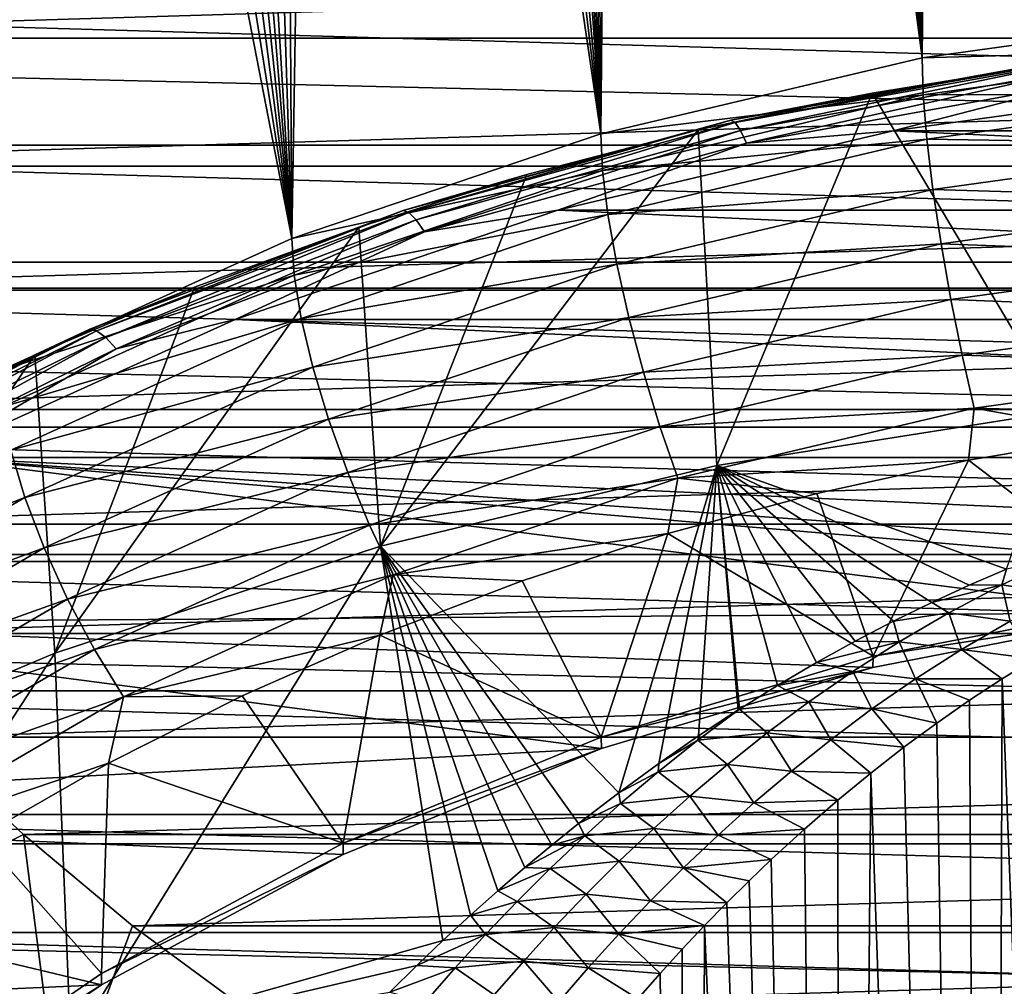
# Model space of a CAD drawing. Header units: metres. Extents: x -109 to 109, y -315 to 32.
# Tile 302 of 384: x 68.62 to 73.58, y -9.63 to -4.77. Entities that reach past the tile are written whole.
import ezdxf

# ---------------------------------------------------------------- set-up
doc = ezdxf.new("R2010")
doc.units = ezdxf.units.M
doc.layers.add('solid_K244242000C74_AAA', color=7, linetype='CONTINUOUS')

msp = doc.modelspace()

# ---------------------------------------------------------------- linework, layer by layer
at = {"layer": 'solid_K244242000C74_AAA'}
for points in [[(73.162186, -4.963088, 32.584049), (73.295311, 8.811213, 12.964171), (73.045395, 8.489083, 13.325026)], [(73.162186, -4.963088, 32.584049), (74.820534, -4.73228, 32.745663), (73.295311, 8.811213, 12.964171)], [(73.162186, -4.963088, 32.584049), (73.045395, 8.489083, 13.325026), (72.813988, 8.17984, 13.667796)], [(73.162186, -4.963088, 32.584049), (72.813988, 8.17984, 13.667796), (72.598068, 7.882659, 13.993798)], [(73.162186, -4.963088, 32.584049), (72.598068, 7.882659, 13.993798), (72.396751, 7.597281, 14.304178)], [(73.162186, -4.963088, 32.584049), (72.396751, 7.597281, 14.304178), (72.208374, 7.322686, 14.600609)], [(73.162186, -4.963088, 32.584049), (72.208374, 7.322686, 14.600609), (72.031448, 7.058841, 14.883239)], [(73.162186, -4.963088, 32.584049), (72.031448, 7.058841, 14.883239), (71.864777, 6.805517, 15.152481)], [(73.162186, -4.963088, 32.584049), (71.864777, 6.805517, 15.152481), (71.656921, 6.484136, 15.49078)], [(71.545815, -5.344541, 32.316952), (71.656921, 6.484136, 15.49078), (71.464622, 6.181524, 15.806037)], [(71.545815, -5.344541, 32.316952), (73.162186, -4.963088, 32.584049), (71.656921, 6.484136, 15.49078)], [(71.545815, -5.344541, 32.316952), (71.464622, 6.181524, 15.806037), (71.287651, 5.897715, 16.099216)], [(71.545815, -5.344541, 32.316952), (71.287651, 5.897715, 16.099216), (71.123932, 5.630943, 16.372532)], [(71.545815, -5.344541, 32.316952), (71.123932, 5.630943, 16.372532), (70.970177, 5.378263, 16.628786)], [(71.545815, -5.344541, 32.316952), (70.970177, 5.378263, 16.628786), (70.822723, 5.136228, 16.870913)], [(71.545815, -5.344541, 32.316952), (70.822723, 5.136228, 16.870913), (70.602036, 4.782757, 17.214804)], [(71.545815, -5.344541, 32.316952), (70.602036, 4.782757, 17.214804), (70.38031, 4.430037, 17.54952)], [(71.545815, -5.344541, 32.316952), (70.38031, 4.430037, 17.54952), (70.157425, 4.072552, 17.882597)], [(69.991745, -5.871843, 31.947731), (70.157425, 4.072552, 17.882597), (69.93084, 3.711438, 18.209953)], [(69.991745, -5.871843, 31.947731), (71.545815, -5.344541, 32.316952), (70.157425, 4.072552, 17.882597)], [(69.991745, -5.871843, 31.947731), (69.93084, 3.711438, 18.209953), (69.695045, 3.347756, 18.524601)], [(69.991745, -5.871843, 31.947731), (69.695045, 3.347756, 18.524601), (69.454056, 2.979557, 18.831749)], [(69.991745, -5.871843, 31.947731), (69.454056, 2.979557, 18.831749), (69.290283, 2.725868, 19.039845)], [(69.991745, -5.871843, 31.947731), (69.290283, 2.725868, 19.039845), (69.121552, 2.460563, 19.255024)], [(69.991745, -5.871843, 31.947731), (69.121552, 2.460563, 19.255024), (68.94384, 2.177982, 19.480743)], [(69.991745, -5.871843, 31.947731), (68.94384, 2.177982, 19.480743), (68.754356, 1.873896, 19.71912)], [(69.991745, -5.871843, 31.947731), (68.754356, 1.873896, 19.71912), (68.55098, 1.544546, 19.971811)], [(68.519516, -6.538363, 31.48103), (69.991745, -5.871843, 31.947731), (68.55098, 1.544546, 19.971811)], [(65.420067, -4.202088, -48.5), (65.693977, -4.863299, -48.5), (87.579933, -4.202088, -48.5)], [(65.693977, -4.863299, -48.5), (87.306023, -4.863299, -48.5), (87.579933, -4.202088, -48.5)], [(45.172867, -4.504362, -83.82), (107.827133, -4.504362, -83.82), (107.577339, -5.98969, -83.82)], [(45.172867, -4.504362, -83.82), (107.577339, -5.98969, -83.82), (45.422661, -5.98969, -83.82)], [(89.031158, -5.401473, -48), (63.968842, -5.401473, -48), (63.676003, -4.663847, -48)], [(89.323997, -4.663847, -48), (89.031158, -5.401473, -48), (63.676003, -4.663847, -48)], [(74.823639, -4.917502, 32.962097), (74.820534, -4.73228, 32.745663), (73.162186, -4.963088, 32.584049)], [(65.693977, -4.863299, -48.5), (66.007347, -5.506974, -48.5), (87.306023, -4.863299, -48.5)], [(66.007347, -5.506974, -48.5), (86.992653, -5.506974, -48.5), (87.306023, -4.863299, -48.5)], [(73.168365, -5.147882, 32.800781), (74.823639, -4.917502, 32.962097), (73.162186, -4.963088, 32.584049)], [(74.832932, -5.142568, 33.139759), (74.823639, -4.917502, 32.962097), (73.168365, -5.147882, 32.800781)], [(73.168365, -5.147882, 32.800781), (73.162186, -4.963088, 32.584049), (71.545815, -5.344541, 32.316952)], [(72.200928, -5.275185, 34.529018), (73.798752, -4.995171, 34.851917), (73.90023, -4.968785, 34.743561)], [(72.200928, -5.275185, 34.529018), (73.90023, -4.968785, 34.743561), (72.222298, -5.287778, 34.412807)], [(72.200928, -5.275185, 34.529018), (72.911568, -5.139728, 34.750698), (73.798752, -4.995171, 34.851917)], [(73.90023, -4.968785, 34.743561), (73.913155, -4.982903, 34.626282), (72.222298, -5.287778, 34.412807)], [(72.222298, -5.287778, 34.412807), (73.913155, -4.982903, 34.626282), (72.248619, -5.327214, 34.303844)], [(73.913155, -4.982903, 34.626282), (73.92907, -5.024214, 34.51601), (72.248619, -5.327214, 34.303844)], [(73.862328, -6.738961, 41.608452), (73.798752, -4.995171, 34.851917), (72.911568, -5.139728, 34.750698)], [(72.248619, -5.327214, 34.303844), (73.92907, -5.024214, 34.51601), (72.278404, -5.391264, 34.20829)], [(73.92907, -5.024214, 34.51601), (73.947083, -5.090387, 34.418964), (72.278404, -5.391264, 34.20829)], [(72.278404, -5.391264, 34.20829), (73.947083, -5.090387, 34.418964), (73.016869, -5.329886, 34.234062)], [(73.016869, -5.329886, 34.234062), (74.747566, -5.089148, 34.40263), (79.983078, -5.329876, 34.23407)], [(73.947083, -5.090387, 34.418964), (74.747566, -5.089148, 34.40263), (73.016869, -5.329886, 34.234062)], [(71.554985, -5.52863, 32.53418), (73.168365, -5.147882, 32.800781), (71.545815, -5.344541, 32.316952)], [(73.186829, -5.371672, 32.97934), (73.168365, -5.147882, 32.800781), (71.554985, -5.52863, 32.53418)], [(72.130432, -7.012391, 41.416996), (72.911568, -5.139728, 34.750698), (72.035675, -5.324806, 34.621105)], [(72.200928, -5.275185, 34.529018), (72.035675, -5.324806, 34.621105), (72.911568, -5.139728, 34.750698)], [(72.130432, -7.012391, 41.416996), (73.862328, -6.738961, 41.608452), (72.911568, -5.139728, 34.750698)], [(73.186829, -5.371672, 32.97934), (74.832932, -5.142568, 33.139759), (73.168365, -5.147882, 32.800781)], [(74.848045, -5.39766, 33.270157), (74.832932, -5.142568, 33.139759), (73.186829, -5.371672, 32.97934)], [(70.552032, -5.730288, 34.21035), (72.035675, -5.324806, 34.621105), (72.200928, -5.275185, 34.529018)], [(70.552032, -5.730288, 34.21035), (72.200928, -5.275185, 34.529018), (70.581596, -5.740619, 34.095722)], [(72.200928, -5.275185, 34.529018), (72.222298, -5.287778, 34.412807), (70.581596, -5.740619, 34.095722)], [(70.581596, -5.740619, 34.095722), (72.222298, -5.287778, 34.412807), (70.618019, -5.777268, 33.988712)], [(72.222298, -5.287778, 34.412807), (72.248619, -5.327214, 34.303844), (70.618019, -5.777268, 33.988712)], [(71.554985, -5.52863, 32.53418), (71.545815, -5.344541, 32.316952), (69.991745, -5.871843, 31.947731)], [(70.43811, -7.419437, 41.131977), (72.035675, -5.324806, 34.621105), (71.173828, -5.549824, 34.463547)], [(70.43811, -7.419437, 41.131977), (72.130432, -7.012391, 41.416996), (72.035675, -5.324806, 34.621105)], [(70.552032, -5.730288, 34.21035), (71.173828, -5.549824, 34.463547), (72.035675, -5.324806, 34.621105)], [(70.618019, -5.777268, 33.988712), (72.248619, -5.327214, 34.303844), (70.659225, -5.838165, 33.895367)], [(72.248619, -5.327214, 34.303844), (72.278404, -5.391264, 34.20829), (70.659225, -5.838165, 33.895367)], [(71.329849, -5.727773, 33.95546), (73.016869, -5.329886, 34.234062), (81.670097, -5.727758, 33.955471)], [(72.278404, -5.391264, 34.20829), (73.016869, -5.329886, 34.234062), (71.329849, -5.727773, 33.95546)], [(73.016869, -5.329886, 34.234062), (79.983078, -5.329876, 34.23407), (81.670097, -5.727758, 33.955471)], [(70.659225, -5.838165, 33.895367), (72.278404, -5.391264, 34.20829), (71.329849, -5.727773, 33.95546)], [(71.58239, -5.750309, 32.714214), (73.186829, -5.371672, 32.97934), (71.554985, -5.52863, 32.53418)], [(73.216873, -5.624687, 33.111191), (73.186829, -5.371672, 32.97934), (71.58239, -5.750309, 32.714214)], [(73.216873, -5.624687, 33.111191), (74.848045, -5.39766, 33.270157), (73.186829, -5.371672, 32.97934)], [(74.868408, -5.672956, 33.348274), (74.848045, -5.39766, 33.270157), (73.216873, -5.624687, 33.111191)], [(88.695793, -6.1212, -48), (64.304207, -6.1212, -48), (63.968842, -5.401473, -48)], [(89.031158, -5.401473, -48), (88.695793, -6.1212, -48), (63.968842, -5.401473, -48)], [(66.007347, -5.506974, -48.5), (66.358994, -6.130447, -48.5), (86.992653, -5.506974, -48.5)], [(66.358994, -6.130447, -48.5), (86.641006, -6.130447, -48.5), (86.992653, -5.506974, -48.5)], [(70.003784, -6.054956, 32.165642), (71.554985, -5.52863, 32.53418), (69.991745, -5.871843, 31.947731)], [(71.58239, -5.750309, 32.714214), (71.554985, -5.52863, 32.53418), (70.003784, -6.054956, 32.165642)], [(70.43811, -7.419437, 41.131977), (71.173828, -5.549824, 34.463547), (70.328735, -5.814072, 34.278519)], [(70.552032, -5.730288, 34.21035), (70.328735, -5.814072, 34.278519), (71.173828, -5.549824, 34.463547)], [(71.626984, -5.99989, 32.848473), (73.216873, -5.624687, 33.111191), (71.58239, -5.750309, 32.714214)], [(73.257339, -5.897184, 33.191269), (73.216873, -5.624687, 33.111191), (71.626984, -5.99989, 32.848473)], [(73.257339, -5.897184, 33.191269), (74.868408, -5.672956, 33.348274), (73.216873, -5.624687, 33.111191)], [(74.893227, -5.957855, 33.371098), (74.868408, -5.672956, 33.348274), (73.257339, -5.897184, 33.191269)], [(68.97287, -6.328759, 33.791298), (70.328735, -5.814072, 34.278519), (70.552032, -5.730288, 34.21035)], [(68.97287, -6.328759, 33.791298), (70.552032, -5.730288, 34.21035), (69.010284, -6.336115, 33.678753)], [(70.552032, -5.730288, 34.21035), (70.581596, -5.740619, 34.095722), (69.010284, -6.336115, 33.678753)], [(69.010284, -6.336115, 33.678753), (70.581596, -5.740619, 34.095722), (69.056374, -6.369101, 33.57431)], [(70.581596, -5.740619, 34.095722), (70.618019, -5.777268, 33.988712), (69.056374, -6.369101, 33.57431)], [(69.707886, -6.277767, 33.570351), (71.329849, -5.727773, 33.95546), (83.292068, -6.277748, 33.570362)], [(70.659225, -5.838165, 33.895367), (71.329849, -5.727773, 33.95546), (69.707886, -6.277767, 33.570351)], [(71.329849, -5.727773, 33.95546), (81.670097, -5.727758, 33.955471), (83.292068, -6.277748, 33.570362)], [(69.056374, -6.369101, 33.57431), (70.618019, -5.777268, 33.988712), (69.108521, -6.425851, 33.483864)], [(70.618019, -5.777268, 33.988712), (70.659225, -5.838165, 33.895367), (69.108521, -6.425851, 33.483864)], [(70.039795, -6.273718, 32.347717), (71.58239, -5.750309, 32.714214), (70.003784, -6.054956, 32.165642)], [(71.626984, -5.99989, 32.848473), (71.58239, -5.750309, 32.714214), (70.039795, -6.273718, 32.347717)], [(68.800682, -7.956413, 40.755981), (70.328735, -5.814072, 34.278519), (69.503059, -6.11672, 34.066601)], [(68.800682, -7.956413, 40.755981), (70.43811, -7.419437, 41.131977), (70.328735, -5.814072, 34.278519)], [(68.97287, -6.328759, 33.791298), (69.503059, -6.11672, 34.066601), (70.328735, -5.814072, 34.278519)], [(69.108521, -6.425851, 33.483864), (70.659225, -5.838165, 33.895367), (69.707886, -6.277767, 33.570351)], [(70.003784, -6.054956, 32.165642), (69.991745, -5.871843, 31.947731), (68.519516, -6.538363, 31.48103)], [(71.687042, -6.267764, 32.931786), (73.257339, -5.897184, 33.191269), (71.626984, -5.99989, 32.848473)], [(73.306664, -6.178673, 33.21648), (73.257339, -5.897184, 33.191269), (71.687042, -6.267764, 32.931786)], [(73.306664, -6.178673, 33.21648), (74.893227, -5.957855, 33.371098), (73.257339, -5.897184, 33.191269)], [(45.422661, -5.98969, -83.82), (107.577339, -5.98969, -83.82), (107.257225, -7.461317, -83.82)], [(45.422661, -5.98969, -83.82), (107.257225, -7.461317, -83.82), (45.742775, -7.461317, -83.82)], [(74.921555, -6.241387, 33.337753), (74.893227, -5.957855, 33.371098), (73.306664, -6.178673, 33.21648)], [(70.098373, -6.518553, 32.485302), (71.626984, -5.99989, 32.848473), (70.039795, -6.273718, 32.347717)], [(71.687042, -6.267764, 32.931786), (71.626984, -5.99989, 32.848473), (70.098373, -6.518553, 32.485302)], [(68.534286, -6.720243, 31.699804), (70.003784, -6.054956, 32.165642), (68.519516, -6.538363, 31.48103)], [(70.039795, -6.273718, 32.347717), (70.003784, -6.054956, 32.165642), (68.534286, -6.720243, 31.699804)], [(88.319031, -6.820297, -48), (64.680969, -6.820297, -48), (64.304207, -6.1212, -48)], [(88.695793, -6.1212, -48), (88.319031, -6.820297, -48), (64.304207, -6.1212, -48)], [(66.358994, -6.130447, -48.5), (66.747536, -6.731366, -48.5), (86.641006, -6.130447, -48.5)], [(66.747536, -6.731366, -48.5), (86.252464, -6.731366, -48.5), (86.641006, -6.130447, -48.5)], [(68.800682, -7.956413, 40.755981), (69.503059, -6.11672, 34.066601), (68.699402, -6.456816, 33.828465)], [(68.97287, -6.328759, 33.791298), (68.699402, -6.456816, 33.828465), (69.503059, -6.11672, 34.066601)], [(71.760254, -6.543615, 32.960945), (73.306664, -6.178673, 33.21648), (71.687042, -6.267764, 32.931786)], [(73.362953, -6.458313, 33.18586), (73.306664, -6.178673, 33.21648), (71.760254, -6.543615, 32.960945)], [(73.362953, -6.458313, 33.18586), (74.921555, -6.241387, 33.337753), (73.306664, -6.178673, 33.21648)], [(68.171417, -6.972909, 33.083607), (69.707886, -6.277767, 33.570351), (84.828537, -6.972888, 33.083622)], [(69.108521, -6.425851, 33.483864), (69.707886, -6.277767, 33.570351), (68.171417, -6.972909, 33.083607)], [(68.578438, -6.935317, 31.884462), (70.039795, -6.273718, 32.347717), (68.534286, -6.720243, 31.699804)], [(70.098373, -6.518553, 32.485302), (70.039795, -6.273718, 32.347717), (68.578438, -6.935317, 31.884462)], [(69.707886, -6.277767, 33.570351), (83.292068, -6.277748, 33.570362), (84.828537, -6.972888, 33.083622)], [(70.177277, -6.780035, 32.57309), (71.687042, -6.267764, 32.931786), (70.098373, -6.518553, 32.485302)], [(71.760254, -6.543615, 32.960945), (71.687042, -6.267764, 32.931786), (70.177277, -6.780035, 32.57309)], [(74.952293, -6.512635, 33.249523), (74.921555, -6.241387, 33.337753), (73.362953, -6.458313, 33.18586)], [(67.481956, -7.063582, 33.276768), (68.699402, -6.456816, 33.828465), (68.97287, -6.328759, 33.791298)], [(67.481956, -7.063582, 33.276768), (68.97287, -6.328759, 33.791298), (67.526787, -7.067286, 33.166782)], [(68.97287, -6.328759, 33.791298), (69.010284, -6.336115, 33.678753), (67.526787, -7.067286, 33.166782)], [(67.526787, -7.067286, 33.166782), (69.010284, -6.336115, 33.678753), (67.582001, -7.095772, 33.065487)], [(69.010284, -6.336115, 33.678753), (69.056374, -6.369101, 33.57431), (67.582001, -7.095772, 33.065487)], [(67.582001, -7.095772, 33.065487), (69.056374, -6.369101, 33.57431), (67.644478, -7.147431, 32.978607)], [(69.056374, -6.369101, 33.57431), (69.108521, -6.425851, 33.483864), (67.644478, -7.147431, 32.978607)], [(67.644478, -7.147431, 32.978607), (69.108521, -6.425851, 33.483864), (68.171417, -6.972909, 33.083607)], [(67.232979, -8.618458, 40.292416), (68.699402, -6.456816, 33.828465), (67.920288, -6.83329, 33.564854)], [(67.232979, -8.618458, 40.292416), (68.800682, -7.956413, 40.755981), (68.699402, -6.456816, 33.828465)], [(67.481956, -7.063582, 33.276768), (67.920288, -6.83329, 33.564854), (68.699402, -6.456816, 33.828465)], [(71.843811, -6.816822, 32.93483), (73.362953, -6.458313, 33.18586), (71.760254, -6.543615, 32.960945)], [(73.424042, -6.725335, 33.100586), (73.362953, -6.458313, 33.18586), (71.843811, -6.816822, 32.93483)], [(73.424042, -6.725335, 33.100586), (74.952293, -6.512635, 33.249523), (73.362953, -6.458313, 33.18586)], [(68.650269, -7.174153, 32.026245), (70.098373, -6.518553, 32.485302), (68.578438, -6.935317, 31.884462)], [(70.177277, -6.780035, 32.57309), (70.098373, -6.518553, 32.485302), (68.650269, -7.174153, 32.026245)], [(74.94342, -6.764789, 33.107254), (74.952293, -6.512635, 33.249523), (73.424042, -6.725335, 33.100586)], [(70.273453, -7.048092, 32.607708), (71.760254, -6.543615, 32.960945), (70.177277, -6.780035, 32.57309)], [(71.843811, -6.816822, 32.93483), (71.760254, -6.543615, 32.960945), (70.273453, -7.048092, 32.607708)], [(66.747536, -6.731366, -48.5), (67.171989, -7.308267, -48.5), (86.252464, -6.731366, -48.5)], [(67.171989, -7.308267, -48.5), (85.828011, -7.308267, -48.5), (86.252464, -6.731366, -48.5)], [(71.934479, -7.076863, 32.854446), (73.424042, -6.725335, 33.100586), (71.843811, -6.816822, 32.93483)], [(73.395248, -6.986818, 32.95179), (73.424042, -6.725335, 33.100586), (71.934479, -7.076863, 32.854446)], [(73.395248, -6.986818, 32.95179), (74.166008, -6.857242, 33.042519), (73.424042, -6.725335, 33.100586)], [(74.166008, -6.857242, 33.042519), (74.94342, -6.764789, 33.107254), (73.424042, -6.725335, 33.100586)], [(68.747017, -7.427554, 32.119694), (70.177277, -6.780035, 32.57309), (68.650269, -7.174153, 32.026245)], [(70.273453, -7.048092, 32.607708), (70.177277, -6.780035, 32.57309), (68.747017, -7.427554, 32.119694)], [(73.586761, -7.535113, 44.112789), (73.862328, -6.738961, 41.608452), (72.130432, -7.012391, 41.416996)], [(87.902534, -7.495881, -48), (65.097466, -7.495881, -48), (64.680969, -6.820297, -48)], [(88.319031, -6.820297, -48), (87.902534, -7.495881, -48), (64.680969, -6.820297, -48)], [(70.383217, -7.312406, 32.587818), (71.843811, -6.816822, 32.93483), (70.273453, -7.048092, 32.607708)], [(71.934479, -7.076863, 32.854446), (71.843811, -6.816822, 32.93483), (70.383217, -7.312406, 32.587818)], [(73.395248, -6.986818, 32.95179), (74.329262, -7.697042, 32.454487), (74.166008, -6.857242, 33.042519)], [(66.739204, -7.804766, 32.501133), (68.171417, -6.972909, 33.083607), (74.329216, -7.754424, 32.536385)], [(68.650269, -7.174153, 32.026245), (68.578438, -6.935317, 31.884462), (67.216698, -7.726785, 31.330271)], [(68.171417, -6.972909, 33.083607), (84.828537, -6.972888, 33.083622), (86.260757, -7.804742, 32.501152)], [(68.171417, -6.972909, 33.083607), (77.226898, -7.616175, 32.633186), (75.773102, -7.616175, 32.633186)], [(68.171417, -6.972909, 33.083607), (86.260757, -7.804742, 32.501152), (77.226898, -7.616175, 32.633186)], [(68.171417, -6.972909, 33.083607), (75.773102, -7.616175, 32.633186), (74.329216, -7.754424, 32.536385)], [(71.636406, -8.658802, 46.379623), (72.130432, -7.012391, 41.416996), (70.43811, -7.419437, 41.131977)], [(71.636406, -8.658802, 46.379623), (71.837479, -8.51175, 46.083874), (72.130432, -7.012391, 41.416996)], [(71.837479, -8.51175, 46.083874), (72.037804, -8.373156, 45.805119), (72.130432, -7.012391, 41.416996)], [(72.632942, -7.153233, 32.835266), (73.395248, -6.986818, 32.95179), (71.934479, -7.076863, 32.854446)], [(72.037804, -8.373156, 45.805119), (72.236862, -8.242559, 45.541988), (72.130432, -7.012391, 41.416996)], [(73.399704, -7.615566, 44.275623), (73.586761, -7.535113, 44.112789), (72.130432, -7.012391, 41.416996)], [(73.210541, -7.702557, 44.451691), (73.399704, -7.615566, 44.275623), (72.130432, -7.012391, 41.416996)], [(73.019058, -7.796187, 44.640839), (73.210541, -7.702557, 44.451691), (72.130432, -7.012391, 41.416996)], [(72.825958, -7.896855, 44.844349), (73.019058, -7.796187, 44.640839), (72.130432, -7.012391, 41.416996)], [(72.631157, -8.00466, 45.06213), (72.825958, -7.896855, 44.844349), (72.130432, -7.012391, 41.416996)], [(72.434593, -8.119752, 45.294235), (72.631157, -8.00466, 45.06213), (72.130432, -7.012391, 41.416996)], [(72.243439, -8.238357, 45.533504), (72.434593, -8.119752, 45.294235), (72.130432, -7.012391, 41.416996)], [(72.236862, -8.242559, 45.541988), (72.243439, -8.238357, 45.533504), (72.130432, -7.012391, 41.416996)], [(72.632942, -7.153233, 32.835266), (72.915382, -7.971571, 32.262257), (73.395248, -6.986818, 32.95179)], [(73.395248, -6.986818, 32.95179), (72.915382, -7.971571, 32.262257), (74.329262, -7.697042, 32.454487)], [(68.86496, -7.685761, 32.161205), (70.273453, -7.048092, 32.607708), (68.747017, -7.427554, 32.119694)], [(70.383217, -7.312406, 32.587818), (70.273453, -7.048092, 32.607708), (68.86496, -7.685761, 32.161205)], [(70.502327, -7.562798, 32.514191), (71.934479, -7.076863, 32.854446), (70.383217, -7.312406, 32.587818)], [(71.883644, -7.355888, 32.693363), (71.934479, -7.076863, 32.854446), (70.502327, -7.562798, 32.514191)], [(71.883644, -7.355888, 32.693363), (72.632942, -7.153233, 32.835266), (71.934479, -7.076863, 32.854446)], [(67.30088, -7.958444, 31.477077), (68.650269, -7.174153, 32.026245), (67.216698, -7.726785, 31.330271)], [(68.747017, -7.427554, 32.119694), (68.650269, -7.174153, 32.026245), (67.30088, -7.958444, 31.477077)], [(71.883644, -7.355888, 32.693363), (72.915382, -7.971571, 32.262257), (72.632942, -7.153233, 32.835266)], [(67.171989, -7.308267, -48.5), (67.630135, -7.857977, -48.5), (85.828011, -7.308267, -48.5)], [(67.630135, -7.857977, -48.5), (85.369865, -7.857977, -48.5), (85.828011, -7.308267, -48.5)], [(68.999542, -7.938834, 32.149189), (70.383217, -7.312406, 32.587818), (68.86496, -7.685761, 32.161205)], [(70.502327, -7.562798, 32.514191), (70.383217, -7.312406, 32.587818), (68.999542, -7.938834, 32.149189)], [(71.150398, -7.593724, 32.526829), (71.883644, -7.355888, 32.693363), (70.502327, -7.562798, 32.514191)], [(71.150398, -7.593724, 32.526829), (71.548943, -8.378923, 31.977028), (71.883644, -7.355888, 32.693363)], [(71.883644, -7.355888, 32.693363), (71.548943, -8.378923, 31.977028), (72.915382, -7.971571, 32.262257)], [(67.414261, -8.202179, 31.577293), (68.747017, -7.427554, 32.119694), (67.30088, -7.958444, 31.477077)], [(68.86496, -7.685761, 32.161205), (68.747017, -7.427554, 32.119694), (67.414261, -8.202179, 31.577293)], [(68.881416, -9.932885, 47.509106), (70.43811, -7.419437, 41.131977), (68.800682, -7.956413, 40.755981)], [(68.881416, -9.932885, 47.509106), (70.752205, -9.402888, 47.869274), (70.43811, -7.419437, 41.131977)], [(71.434418, -8.814357, 46.691914), (71.636406, -8.658802, 46.379623), (70.43811, -7.419437, 41.131977)], [(71.299278, -8.92291, 46.909466), (71.434418, -8.814357, 46.691914), (70.43811, -7.419437, 41.131977)], [(71.16394, -9.035528, 47.135029), (71.299278, -8.92291, 46.909466), (70.43811, -7.419437, 41.131977)], [(71.028519, -9.152351, 47.368961), (71.16394, -9.035528, 47.135029), (70.43811, -7.419437, 41.131977)], [(70.890472, -9.275434, 47.614979), (71.028519, -9.152351, 47.368961), (70.43811, -7.419437, 41.131977)], [(70.752205, -9.402888, 47.869274), (70.890472, -9.275434, 47.614979), (70.43811, -7.419437, 41.131977)], [(45.742775, -7.461317, -83.82), (107.257225, -7.461317, -83.82), (106.867256, -8.916736, -83.82)], [(45.742775, -7.461317, -83.82), (106.867256, -8.916736, -83.82), (46.132748, -8.916736, -83.82)], [(87.447166, -8.146531, -48), (65.552834, -8.146531, -48), (65.097466, -7.495881, -48)], [(87.902534, -7.495881, -48), (87.447166, -8.146531, -48), (65.097466, -7.495881, -48)], [(73.848663, -7.479151, 44.04517), (73.586761, -7.535113, 44.112789), (73.56279, -7.614035, 44.333687)], [(73.848663, -7.479151, 44.04517), (73.56279, -7.614035, 44.333687), (73.864983, -7.658325, 44.463402)], [(69.145599, -8.177027, 32.084103), (70.502327, -7.562798, 32.514191), (68.999542, -7.938834, 32.149189)], [(70.435501, -7.866122, 32.336094), (70.502327, -7.562798, 32.514191), (69.145599, -8.177027, 32.084103)], [(70.435501, -7.866122, 32.336094), (71.150398, -7.593724, 32.526829), (70.502327, -7.562798, 32.514191)], [(73.56279, -7.614035, 44.333687), (73.586761, -7.535113, 44.112789), (73.399704, -7.615566, 44.275623)], [(70.435501, -7.866122, 32.336094), (71.548943, -8.378923, 31.977028), (71.150398, -7.593724, 32.526829)], [(73.56279, -7.614035, 44.333687), (73.399704, -7.615566, 44.275623), (73.210541, -7.702557, 44.451691)], [(73.56279, -7.614035, 44.333687), (73.210541, -7.702557, 44.451691), (73.296631, -7.754838, 44.633614)], [(73.56279, -7.614035, 44.333687), (73.296631, -7.754838, 44.633614), (73.604446, -7.795855, 44.749191)], [(73.56279, -7.614035, 44.333687), (73.604446, -7.795855, 44.749191), (73.864983, -7.658325, 44.463402)], [(67.552475, -8.448603, 31.627058), (68.86496, -7.685761, 32.161205), (67.414261, -8.202179, 31.577293)], [(68.999542, -7.938834, 32.149189), (68.86496, -7.685761, 32.161205), (67.552475, -8.448603, 31.627058)], [(74.329262, -7.697042, 32.454487), (72.915382, -7.971571, 32.262257), (74.329216, -7.754424, 32.536385)], [(73.296631, -7.754838, 44.633614), (73.210541, -7.702557, 44.451691), (73.019058, -7.796187, 44.640839)], [(66.739204, -7.804766, 32.501133), (74.329216, -7.754424, 32.536385), (72.914894, -8.029004, 32.34412)], [(72.915382, -7.971571, 32.262257), (72.914894, -8.029004, 32.34412), (74.329216, -7.754424, 32.536385)], [(73.296631, -7.754838, 44.633614), (73.019058, -7.796187, 44.640839), (73.047462, -7.900336, 44.942333)], [(73.296631, -7.754838, 44.633614), (73.047462, -7.900336, 44.942333), (73.359581, -7.938855, 45.045498)], [(73.296631, -7.754838, 44.633614), (73.359581, -7.938855, 45.045498), (73.604446, -7.795855, 44.749191)], [(65.429245, -8.763027, 31.830153), (66.739204, -7.804766, 32.501133), (71.549164, -8.436193, 32.059002)], [(66.739204, -7.804766, 32.501133), (72.914894, -8.029004, 32.34412), (71.549164, -8.436193, 32.059002)], [(73.047462, -7.900336, 44.942333), (73.019058, -7.796187, 44.640839), (72.825958, -7.896855, 44.844349)], [(73.604446, -7.795855, 44.749191), (73.359581, -7.938855, 45.045498), (73.728119, -7.985484, 45.054863)], [(67.630135, -7.857977, -48.5), (68.12056, -8.378959, -48.5), (85.369865, -7.857977, -48.5)], [(68.12056, -8.378959, -48.5), (84.87944, -8.378959, -48.5), (85.369865, -7.857977, -48.5)], [(69.742065, -8.171708, 32.12212), (70.435501, -7.866122, 32.336094), (69.145599, -8.177027, 32.084103)], [(69.742065, -8.171708, 32.12212), (70.249985, -8.913321, 31.602839), (70.435501, -7.866122, 32.336094)], [(70.435501, -7.866122, 32.336094), (70.249985, -8.913321, 31.602839), (71.548943, -8.378923, 31.977028)], [(73.047462, -7.900336, 44.942333), (72.825958, -7.896855, 44.844349), (72.631157, -8.00466, 45.06213)], [(73.047462, -7.900336, 44.942333), (72.631157, -8.00466, 45.06213), (72.813263, -8.049821, 45.25827)], [(73.047462, -7.900336, 44.942333), (72.813263, -8.049821, 45.25827), (73.128647, -8.086433, 45.350418)], [(73.047462, -7.900336, 44.942333), (73.128647, -8.086433, 45.350418), (73.359581, -7.938855, 45.045498)], [(67.080719, -10.604731, 47.038673), (68.800682, -7.956413, 40.755981), (67.232979, -8.618458, 40.292416)], [(67.080719, -10.604731, 47.038673), (68.881416, -9.932885, 47.509106), (68.800682, -7.956413, 40.755981)], [(67.710197, -8.688229, 31.624458), (68.999542, -7.938834, 32.149189), (67.552475, -8.448603, 31.627058)], [(69.145599, -8.177027, 32.084103), (68.999542, -7.938834, 32.149189), (67.710197, -8.688229, 31.624458)], [(72.915382, -7.971571, 32.262257), (71.548943, -8.378923, 31.977028), (72.914894, -8.029004, 32.34412)], [(73.359581, -7.938855, 45.045498), (73.128647, -8.086433, 45.350418), (73.564667, -8.08613, 45.258034)], [(73.359581, -7.938855, 45.045498), (73.564667, -8.08613, 45.258034), (73.728119, -7.985484, 45.054863)], [(72.813263, -8.049821, 45.25827), (72.631157, -8.00466, 45.06213), (72.434593, -8.119752, 45.294235)], [(74.250771, -25.872953, 72.463974), (73.728119, -7.985484, 45.054863), (73.564667, -8.08613, 45.258034)], [(71.548943, -8.378923, 31.977028), (71.549164, -8.436193, 32.059002), (72.914894, -8.029004, 32.34412)], [(72.813263, -8.049821, 45.25827), (72.434593, -8.119752, 45.294235), (72.592155, -8.202647, 45.580044)], [(72.813263, -8.049821, 45.25827), (72.592155, -8.202647, 45.580044), (72.91008, -8.237875, 45.66243)], [(72.813263, -8.049821, 45.25827), (72.91008, -8.237875, 45.66243), (73.128647, -8.086433, 45.350418)], [(72.592155, -8.202647, 45.580044), (72.434593, -8.119752, 45.294235), (72.243439, -8.238357, 45.533504)], [(73.128647, -8.086433, 45.350418), (72.91008, -8.237875, 45.66243), (73.235725, -8.308461, 45.705982)], [(73.128647, -8.086433, 45.350418), (73.400551, -8.193836, 45.475124), (73.564667, -8.08613, 45.258034)], [(73.128647, -8.086433, 45.350418), (73.235725, -8.308461, 45.705982), (73.400551, -8.193836, 45.475124)], [(73.502922, -25.725977, 72.439957), (73.564667, -8.08613, 45.258034), (73.400551, -8.193836, 45.475124)], [(73.502922, -25.725977, 72.439957), (74.250771, -25.872953, 72.463974), (73.564667, -8.08613, 45.258034)], [(86.954872, -8.769349, -48), (66.045128, -8.769349, -48), (65.552834, -8.146531, -48)], [(87.447166, -8.146531, -48), (86.954872, -8.769349, -48), (65.552834, -8.146531, -48)], [(67.881363, -8.911828, 31.56959), (69.145599, -8.177027, 32.084103), (67.710197, -8.688229, 31.624458)], [(69.071075, -8.510015, 31.885235), (69.145599, -8.177027, 32.084103), (67.881363, -8.911828, 31.56959)], [(69.071075, -8.510015, 31.885235), (70.249985, -8.913321, 31.602839), (69.742065, -8.171708, 32.12212)], [(69.071075, -8.510015, 31.885235), (69.742065, -8.171708, 32.12212), (69.145599, -8.177027, 32.084103)], [(72.592155, -8.202647, 45.580044), (72.243439, -8.238357, 45.533504), (72.382629, -8.358328, 45.906631)], [(72.592155, -8.202647, 45.580044), (72.382629, -8.358328, 45.906631), (72.702507, -8.392568, 45.980259)], [(72.592155, -8.202647, 45.580044), (72.702507, -8.392568, 45.980259), (72.91008, -8.237875, 45.66243)], [(73.502922, -25.725977, 72.439957), (73.400551, -8.193836, 45.475124), (73.235725, -8.308461, 45.705982)], [(72.033981, -8.394877, 45.868084), (72.243439, -8.238357, 45.533504), (72.037804, -8.373156, 45.805119)], [(72.033981, -8.394877, 45.868084), (72.382629, -8.358328, 45.906631), (72.243439, -8.238357, 45.533504)], [(72.037804, -8.373156, 45.805119), (72.243439, -8.238357, 45.533504), (72.236862, -8.242559, 45.541988)], [(72.91008, -8.237875, 45.66243), (72.702507, -8.392568, 45.980259), (73.070335, -8.430532, 45.951424)], [(72.91008, -8.237875, 45.66243), (73.070335, -8.430532, 45.951424), (73.235725, -8.308461, 45.705982)], [(73.502922, -25.725977, 72.439957), (73.235725, -8.308461, 45.705982), (73.070335, -8.430532, 45.951424)], [(72.033981, -8.394877, 45.868084), (72.18354, -8.516545, 46.237324), (72.382629, -8.358328, 45.906631)], [(72.382629, -8.358328, 45.906631), (72.18354, -8.516545, 46.237324), (72.504898, -8.550125, 46.30307)], [(72.382629, -8.358328, 45.906631), (72.504898, -8.550125, 46.30307), (72.702507, -8.392568, 45.980259)], [(67.681816, -9.346768, -49.5), (68.642235, -8.870054, -48.5), (68.12056, -8.378959, -48.5)], [(68.12056, -8.378959, -48.5), (68.642235, -8.870054, -48.5), (84.87944, -8.378959, -48.5)], [(68.642235, -8.870054, -48.5), (84.357765, -8.870054, -48.5), (84.87944, -8.378959, -48.5)], [(71.548943, -8.378923, 31.977028), (70.249985, -8.913321, 31.602839), (71.549164, -8.436193, 32.059002)], [(71.835274, -8.553493, 46.205685), (72.033981, -8.394877, 45.868084), (71.837479, -8.51175, 46.083874)], [(71.835274, -8.553493, 46.205685), (72.18354, -8.516545, 46.237324), (72.033981, -8.394877, 45.868084)], [(72.033981, -8.394877, 45.868084), (72.037804, -8.373156, 45.805119), (71.837479, -8.51175, 46.083874)], [(72.702507, -8.392568, 45.980259), (72.504898, -8.550125, 46.30307), (72.904396, -8.559978, 46.211376)], [(72.702507, -8.392568, 45.980259), (72.904396, -8.559978, 46.211376), (73.070335, -8.430532, 45.951424)], [(65.429245, -8.763027, 31.830153), (71.549164, -8.436193, 32.059002), (70.250137, -8.970601, 31.684807)], [(70.249985, -8.913321, 31.602839), (70.250137, -8.970601, 31.684807), (71.549164, -8.436193, 32.059002)], [(73.502922, -25.725977, 72.439957), (73.070335, -8.430532, 45.951424), (72.904396, -8.559978, 46.211376)], [(68.42524, -8.879782, 31.626322), (69.071075, -8.510015, 31.885235), (67.881363, -8.911828, 31.56959)], [(68.42524, -8.879782, 31.626322), (69.035126, -9.567869, 31.144518), (69.071075, -8.510015, 31.885235)], [(69.071075, -8.510015, 31.885235), (69.035126, -9.567869, 31.144518), (70.249985, -8.913321, 31.602839)], [(71.835274, -8.553493, 46.205685), (71.837479, -8.51175, 46.083874), (71.636406, -8.658802, 46.379623)], [(71.835274, -8.553493, 46.205685), (71.993767, -8.676978, 46.571461), (72.18354, -8.516545, 46.237324)], [(72.18354, -8.516545, 46.237324), (71.993767, -8.676978, 46.571461), (72.316284, -8.710182, 46.630093)], [(72.18354, -8.516545, 46.237324), (72.316284, -8.710182, 46.630093), (72.504898, -8.550125, 46.30307)], [(71.645958, -8.714034, 46.545963), (71.835274, -8.553493, 46.205685), (71.636406, -8.658802, 46.379623)], [(71.645958, -8.714034, 46.545963), (71.993767, -8.676978, 46.571461), (71.835274, -8.553493, 46.205685)], [(72.504898, -8.550125, 46.30307), (72.316284, -8.710182, 46.630093), (72.737946, -8.697063, 46.486279)], [(72.504898, -8.550125, 46.30307), (72.737946, -8.697063, 46.486279), (72.904396, -8.559978, 46.211376)], [(72.75721, -25.536224, 72.408768), (72.904396, -8.559978, 46.211376), (72.737946, -8.697063, 46.486279)], [(72.75721, -25.536224, 72.408768), (73.502922, -25.725977, 72.439957), (72.904396, -8.559978, 46.211376)], [(71.645958, -8.714034, 46.545963), (71.636406, -8.658802, 46.379623), (71.434418, -8.814357, 46.691914)], [(71.465195, -8.87634, 46.888573), (71.645958, -8.714034, 46.545963), (71.434418, -8.814357, 46.691914)], [(71.465195, -8.87634, 46.888573), (71.812447, -8.839395, 46.908546), (71.645958, -8.714034, 46.545963)], [(71.645958, -8.714034, 46.545963), (71.812447, -8.839395, 46.908546), (71.993767, -8.676978, 46.571461)], [(71.993767, -8.676978, 46.571461), (71.812447, -8.839395, 46.908546), (72.135826, -8.872441, 46.960697)], [(71.993767, -8.676978, 46.571461), (72.135826, -8.872441, 46.960697), (72.316284, -8.710182, 46.630093)], [(72.316284, -8.710182, 46.630093), (72.135826, -8.872441, 46.960697), (72.571075, -8.842277, 46.77689)], [(72.316284, -8.710182, 46.630093), (72.571075, -8.842277, 46.77689), (72.737946, -8.697063, 46.486279)], [(72.75721, -25.536224, 72.408768), (72.737946, -8.697063, 46.486279), (72.571075, -8.842277, 46.77689)], [(64.258247, -9.835621, 31.079113), (65.429245, -8.763027, 31.830153), (69.035522, -9.624993, 31.226597)], [(65.429245, -8.763027, 31.830153), (70.250137, -8.970601, 31.684807), (69.035522, -9.624993, 31.226597)], [(86.42733, -9.362391, -48), (66.57267, -9.362391, -48), (66.045128, -8.769349, -48)], [(86.954872, -8.769349, -48), (86.42733, -9.362391, -48), (66.045128, -8.769349, -48)], [(71.465195, -8.87634, 46.888573), (71.434418, -8.814357, 46.691914), (71.299278, -8.92291, 46.909466)], [(71.465195, -8.87634, 46.888573), (71.638878, -9.003629, 47.248219), (71.812447, -8.839395, 46.908546)], [(71.812447, -8.839395, 46.908546), (71.638878, -9.003629, 47.248219), (71.962891, -9.036703, 47.294449)], [(71.812447, -8.839395, 46.908546), (71.962891, -9.036703, 47.294449), (72.135826, -8.872441, 46.960697)], [(72.135826, -8.872441, 46.960697), (72.403786, -8.995405, 47.082928), (72.571075, -8.842277, 46.77689)], [(72.75721, -25.536224, 72.408768), (72.571075, -8.842277, 46.77689), (72.403786, -8.995405, 47.082928)], [(68.8265, -10.307273, -49.5), (68.642235, -8.870054, -48.5), (67.681816, -9.346768, -49.5)], [(68.42524, -8.879782, 31.626322), (67.922157, -10.332859, 30.608866), (69.035126, -9.567869, 31.144518)], [(68.642235, -8.870054, -48.5), (69.191849, -9.328094, -48.5), (84.357765, -8.870054, -48.5)], [(68.8265, -10.307273, -49.5), (69.191849, -9.328094, -48.5), (68.642235, -8.870054, -48.5)], [(70.249985, -8.913321, 31.602839), (69.035126, -9.567869, 31.144518), (70.250137, -8.970601, 31.684807)], [(69.191849, -9.328094, -48.5), (83.808151, -9.328094, -48.5), (84.357765, -8.870054, -48.5)], [(71.465195, -8.87634, 46.888573), (71.299278, -8.92291, 46.909466), (71.16394, -9.035528, 47.135029)], [(71.292244, -9.04027, 47.233208), (71.465195, -8.87634, 46.888573), (71.16394, -9.035528, 47.135029)], [(71.292244, -9.04027, 47.233208), (71.638878, -9.003629, 47.248219), (71.465195, -8.87634, 46.888573)], [(72.135826, -8.872441, 46.960697), (71.962891, -9.036703, 47.294449), (72.403786, -8.995405, 47.082928)], [(46.132748, -8.916736, -83.82), (106.867256, -8.916736, -83.82), (106.408623, -10.351391, -83.82)], [(46.132748, -8.916736, -83.82), (106.408623, -10.351391, -83.82), (46.591377, -10.351391, -83.82)], [(69.035126, -9.567869, 31.144518), (69.035522, -9.624993, 31.226597), (70.250137, -8.970601, 31.684807)], [(71.292244, -9.04027, 47.233208), (71.472382, -9.16951, 47.590118), (71.638878, -9.003629, 47.248219)], [(71.638878, -9.003629, 47.248219), (71.472382, -9.16951, 47.590118), (71.796852, -9.202772, 47.630932)], [(71.638878, -9.003629, 47.248219), (71.796852, -9.202772, 47.630932), (71.962891, -9.036703, 47.294449)], [(71.962891, -9.036703, 47.294449), (72.292076, -9.102241, 47.296066), (72.403786, -8.995405, 47.082928)], [(72.75721, -25.536224, 72.408768), (72.403786, -8.995405, 47.082928), (72.292076, -9.102241, 47.296066)], [(71.292244, -9.04027, 47.233208), (71.16394, -9.035528, 47.135029), (71.028519, -9.152351, 47.368961)], [(71.126373, -9.205679, 47.579578), (71.292244, -9.04027, 47.233208), (71.028519, -9.152351, 47.368961)], [(71.126373, -9.205679, 47.579578), (71.472382, -9.16951, 47.590118), (71.292244, -9.04027, 47.233208)], [(71.962891, -9.036703, 47.294449), (71.796852, -9.202772, 47.630932), (72.180244, -9.213059, 47.516773)], [(71.962891, -9.036703, 47.294449), (72.180244, -9.213059, 47.516773), (72.292076, -9.102241, 47.296066)], [(72.75721, -25.536224, 72.408768), (72.292076, -9.102241, 47.296066), (72.180244, -9.213059, 47.516773)], [(71.126373, -9.205679, 47.579578), (71.028519, -9.152351, 47.368961), (70.890472, -9.275434, 47.614979)], [(70.967049, -9.372473, 47.927475), (71.126373, -9.205679, 47.579578), (70.890472, -9.275434, 47.614979)], [(70.967049, -9.372473, 47.927475), (71.312386, -9.336902, 47.933956), (71.126373, -9.205679, 47.579578)], [(71.126373, -9.205679, 47.579578), (71.312386, -9.336902, 47.933956), (71.472382, -9.16951, 47.590118)], [(71.472382, -9.16951, 47.590118), (71.312386, -9.336902, 47.933956), (71.637161, -9.370478, 47.969776)], [(71.472382, -9.16951, 47.590118), (71.637161, -9.370478, 47.969776), (71.796852, -9.202772, 47.630932)], [(71.796852, -9.202772, 47.630932), (71.637161, -9.370478, 47.969776), (72.068275, -9.32761, 47.74469)], [(71.796852, -9.202772, 47.630932), (72.068275, -9.32761, 47.74469), (72.180244, -9.213059, 47.516773)], [(72.75721, -25.536224, 72.408768), (72.180244, -9.213059, 47.516773), (72.068275, -9.32761, 47.74469)], [(70.967049, -9.372473, 47.927475), (70.890472, -9.275434, 47.614979), (70.752205, -9.402888, 47.869274)], [(68.82666, -10.30738, -73.120003), (67.681847, -9.346768, -73.120003), (64.185875, -9.815721, -73.120003)], [(67.681816, -9.346768, -49.5), (67.681847, -9.346768, -73.120003), (68.82666, -10.30738, -73.120003)], [(68.8265, -10.307273, -49.5), (67.681816, -9.346768, -49.5), (68.82666, -10.30738, -73.120003)], [(68.8265, -10.307273, -49.5), (69.768112, -9.75212, -48.5), (69.191849, -9.328094, -48.5)], [(69.191849, -9.328094, -48.5), (69.768112, -9.75212, -48.5), (83.808151, -9.328094, -48.5)], [(69.768112, -9.75212, -48.5), (83.231888, -9.75212, -48.5), (83.808151, -9.328094, -48.5)], [(70.967049, -9.372473, 47.927475), (71.158455, -9.505713, 48.279526), (71.312386, -9.336902, 47.933956)], [(71.312386, -9.336902, 47.933956), (71.158455, -9.505713, 48.279526), (71.483406, -9.539707, 48.31073)], [(71.312386, -9.336902, 47.933956), (71.483406, -9.539707, 48.31073), (71.637161, -9.370478, 47.969776)], [(71.637161, -9.370478, 47.969776), (71.956207, -9.446121, 47.980156), (72.068275, -9.32761, 47.74469)], [(72.013901, -25.302898, 72.370003), (72.068275, -9.32761, 47.74469), (71.956207, -9.446121, 47.980156)], [(72.013901, -25.302898, 72.370003), (72.75721, -25.536224, 72.408768), (72.068275, -9.32761, 47.74469)], [(85.865791, -9.924127, -48), (67.134209, -9.924127, -48), (66.57267, -9.362391, -48)], [(86.42733, -9.362391, -48), (85.865791, -9.924127, -48), (66.57267, -9.362391, -48)], [(70.620979, -9.528017, 48.118626), (70.752205, -9.402888, 47.869274), (68.881416, -9.932885, 47.509106)], [(70.967049, -9.372473, 47.927475), (70.752205, -9.402888, 47.869274), (70.620979, -9.528017, 48.118626)], [(70.813828, -9.540574, 48.276733), (70.967049, -9.372473, 47.927475), (70.620979, -9.528017, 48.118626)], [(70.813828, -9.540574, 48.276733), (71.158455, -9.505713, 48.279526), (70.967049, -9.372473, 47.927475)], [(71.637161, -9.370478, 47.969776), (71.483406, -9.539707, 48.31073), (71.84407, -9.568888, 48.223621)], [(71.637161, -9.370478, 47.969776), (71.84407, -9.568888, 48.223621), (71.956207, -9.446121, 47.980156)], [(72.013901, -25.302898, 72.370003), (71.956207, -9.446121, 47.980156), (71.84407, -9.568888, 48.223621)], [(70.813828, -9.540574, 48.276733), (71.010162, -9.675849, 48.626629), (71.158455, -9.505713, 48.279526)], [(71.158455, -9.505713, 48.279526), (71.010162, -9.675849, 48.626629), (71.33519, -9.710356, 48.653561)], [(71.158455, -9.505713, 48.279526), (71.33519, -9.710356, 48.653561), (71.483406, -9.539707, 48.31073)], [(70.4851, -9.662169, 48.385773), (70.620979, -9.528017, 48.118626), (68.881416, -9.932885, 47.509106)], [(70.813828, -9.540574, 48.276733), (70.620979, -9.528017, 48.118626), (70.4851, -9.662169, 48.385773)], [(70.666237, -9.709904, 48.627182), (70.813828, -9.540574, 48.276733), (70.4851, -9.662169, 48.385773)], [(70.666237, -9.709904, 48.627182), (71.010162, -9.675849, 48.626629), (70.813828, -9.540574, 48.276733)], [(71.483406, -9.539707, 48.31073), (71.33519, -9.710356, 48.653561), (71.731895, -9.695978, 48.475189)], [(71.483406, -9.539707, 48.31073), (71.731895, -9.695978, 48.475189), (71.84407, -9.568888, 48.223621)], [(69.035126, -9.567869, 31.144518), (67.922157, -10.332859, 30.608866), (69.035522, -9.624993, 31.226597)], [(72.013901, -25.302898, 72.370003), (71.84407, -9.568888, 48.223621), (71.731895, -9.695978, 48.475189)], [(64.258247, -9.835621, 31.079113), (69.035522, -9.624993, 31.226597), (67.921867, -10.390463, 30.690609)], [(67.922157, -10.332859, 30.608866), (67.921867, -10.390463, 30.690609), (69.035522, -9.624993, 31.226597)]]:
    msp.add_3dface(points, dxfattribs=at)

doc.saveas('drawing.dxf')
